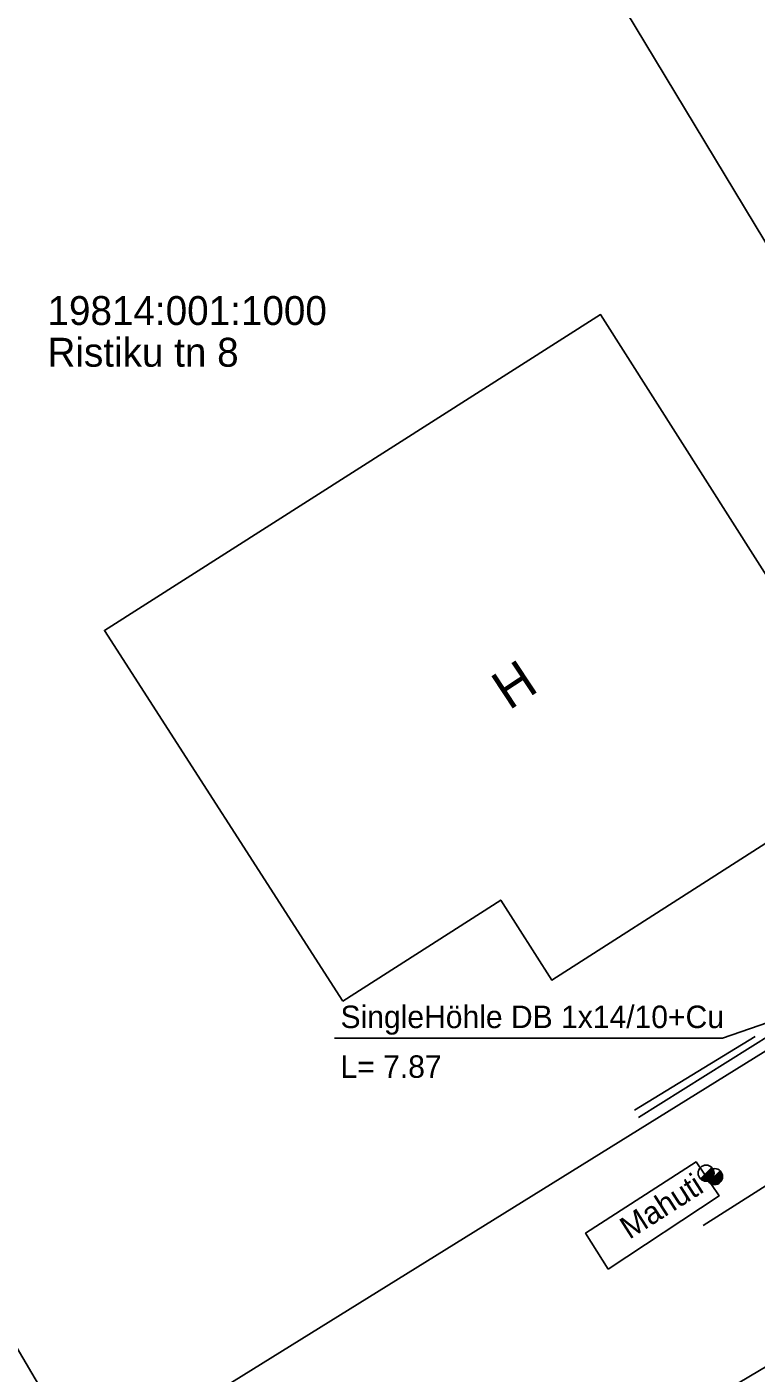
# Model space of a CAD drawing. Extents: x 532028 to 533559, y 6581810 to 6583914.
# Drawn here: x 532652.27 to 532674.97, y 6582462.94 to 6582504.87 of the extents above; entities that cross this region are included whole.
import ezdxf

# ---------------------------------------------------------------- set-up
doc = ezdxf.new("R2010")
doc.units = 0
for name, color, linetype in [('AED', 7, 'Continuous'), ('HOONE', 7, 'Continuous'), ('PIIR', 7, 'Continuous'), ('POST', 7, 'Continuous'), ('RAJATIS', 7, 'Continuous'), ('SITRASS', 7, 'Continuous'), ('TEE', 7, 'Continuous')]:
    doc.layers.add(name, color=color, linetype=linetype)

msp = doc.modelspace()

# ---------------------------------------------------------------- linework, layer by layer
at = {"layer": 'AED'}
msp.add_line((532674.945, 6582473.425), (532671.185, 6582471.134), dxfattribs=at)
msp.add_lwpolyline([(532671.31, 6582470.898), (532675.485, 6582473.516), (532675.288, 6582473.874)], dxfattribs=at)
at = {"layer": 'HOONE'}
msp.add_lwpolyline([(532662.1, 6582474.521), (532654.68, 6582486.072), (532670.13, 6582495.911), (532679.06, 6582481.871), (532668.61, 6582475.182), (532667.02, 6582477.672)], close=True, dxfattribs=at)
at = {"layer": 'PIIR'}
for points in [[(532654.2, 6582459.89), (532657.14, 6582458.68), (532663.47, 6582456.14), (532699.7, 6582477.62), (532732.02, 6582496.78), (532764.4, 6582516.07), (532792.72, 6582533.36), (532785.76, 6582540.79), (532750.81, 6582519.46), (532718.11, 6582499.64), (532686.33, 6582479.84)], [(532665.66, 6582514.08), (532686.33, 6582479.84), (532718.11, 6582499.64), (532697.81, 6582534.06), (532690.74, 6582529.79)], [(532657, 6582509.07), (532633.11, 6582496.18), (532646.98, 6582472.19), (532654.2, 6582459.89), (532686.33, 6582479.84), (532665.66, 6582514.08)], [(532720.14, 6582442.72), (532699.7, 6582477.62), (532663.47, 6582456.14), (532676.85, 6582433.64), (532683.79, 6582432.64), (532699.49, 6582430.44)], [(532646.98, 6582472.19), (532654.2, 6582459.89), (532657.14, 6582458.68), (532639.64, 6582451.45), (532637.21, 6582456.94), (532629.16, 6582453.38), (532597.91, 6582435.21), (532588.36, 6582421.01), (532582.85, 6582420.24), (532580.38, 6582433.44)]]:
    msp.add_lwpolyline(points, close=True, dxfattribs=at)
at = {"layer": 'POST'}
for p, q in [((532673.242, 6582468.992), (532673.596, 6582469.345)), ((532673.505, 6582468.884), (532673.859, 6582469.237))]:
    msp.add_line(p, q, dxfattribs=at)
for centre in [(532673.419, 6582469.168), (532673.682, 6582469.06)]:
    msp.add_circle(centre, 0.25, dxfattribs=at)
for centre, radius, start, end in [((532673.419, 6582469.168), 0.225, 224.8541, 45.0356), ((532673.419, 6582469.168), 0.2, 224.8427, 45.047), ((532673.419, 6582469.168), 0.175, 224.8281, 45.0616), ((532673.419, 6582469.168), 0.15, 224.8087, 45.081), ((532673.419, 6582469.168), 0.125, 224.7814, 45.1083), ((532673.419, 6582469.168), 0.1, 224.7406, 45.1491), ((532673.419, 6582469.168), 0.075, 224.6725, 45.2172), ((532673.419, 6582469.168), 0.05, 224.5363, 45.3534), ((532673.419, 6582469.168), 0.025, 224.1278, 45.7619), ((532673.682, 6582469.06), 0.225, 224.8541, 45.0356), ((532673.682, 6582469.06), 0.2, 224.8427, 45.047), ((532673.682, 6582469.06), 0.175, 224.8281, 45.0616), ((532673.682, 6582469.06), 0.15, 224.8087, 45.081), ((532673.682, 6582469.06), 0.125, 224.7814, 45.1083), ((532673.682, 6582469.06), 0.1, 224.7406, 45.1491), ((532673.682, 6582469.06), 0.075, 224.6725, 45.2172), ((532673.682, 6582469.06), 0.05, 224.5363, 45.3534), ((532673.682, 6582469.06), 0.025, 224.1278, 45.7619)]:
    msp.add_arc(centre, radius, start, end, dxfattribs=at)
at = {"layer": 'RAJATIS'}
msp.add_lwpolyline([(532670.371, 6582466.18), (532669.664, 6582467.299), (532673.106, 6582469.518), (532673.823, 6582468.461)], close=True, dxfattribs=at)
at = {"layer": 'SITRASS'}
msp.add_lwpolyline([(532683.064, 6582476.533), (532673.928, 6582473.372), (532661.848, 6582473.372)], dxfattribs=at)
at = {"layer": 'TEE'}
msp.add_lwpolyline([(532676.037, 6582469.973), (532676.03, 6582469.246), (532673.329, 6582467.54)], dxfattribs=at)

# ---------------------------------------------------------------- texts
at = {"layer": 'HOONE'}
msp.add_text('H', height=1.2, rotation=33.4238, dxfattribs=at).set_placement((532667.283, 6582483.571))
at = {"layer": 'PIIR'}
for s, p in [('19814:001:1000', (532652.906, 6582495.589)), ('Ristiku tn 8', (532652.906, 6582494.289))]:
    msp.add_text(s, height=0.9, dxfattribs=at).set_placement(p)
at = {"layer": 'RAJATIS'}
msp.add_text('Mahuti', height=0.7, rotation=32.6321, dxfattribs=at).set_placement((532671.028, 6582467.09))
at = {"layer": 'SITRASS'}
for s, p in [('SingleHöhle DB 1x14/10+Cu', (532662.032, 6582473.687)), ('L= 7.87', (532662.032, 6582472.137))]:
    msp.add_text(s, height=0.7, dxfattribs=at).set_placement(p)

doc.saveas('drawing.dxf')
